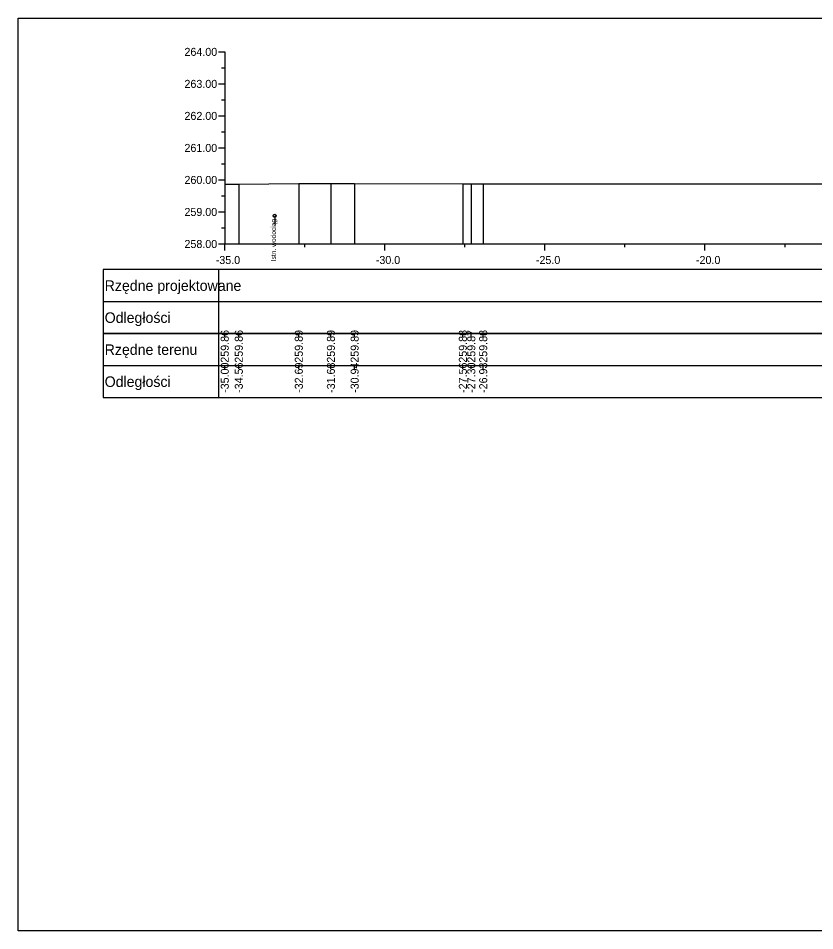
# Model space of a CAD drawing. Extents: x 6516023 to 6560129, y 5513077 to 5529206.
# Drawn here: x 6517724.51 to 6517749.39, y 5514551.66 to 5514580.16 of the extents above; entities that cross this region are included whole.
import ezdxf

# ---------------------------------------------------------------- set-up
doc = ezdxf.new("R2010")
doc.units = 0
for name, color, linetype in [('TOR_PRZEK_P-kable', 7, 'Continuous'), ('TOR_PRZEK_P-tabelka istniejace', 7, 'Continuous'), ('TOR_PRZEK_P-tabelka projektowane', 7, 'Continuous'), ('TOR_PRZEK_P-teren istniejacy', 7, 'Continuous'), ('TOR_PRZEK_P-uklad odniesienia', 7, 'Continuous'), ('TOR_RAMKI-ramka+tabelka 1', 7, 'Continuous')]:
    doc.layers.add(name, color=color, linetype=linetype)

msp = doc.modelspace()

# ---------------------------------------------------------------- linework, layer by layer
at = {"layer": 'TOR_PRZEK_P-kable'}
msp.add_line((6517732.524, 5514573.986), (6517732.524, 5514573.716), dxfattribs=at)
msp.add_circle((6517732.524, 5514573.986), 0.05, dxfattribs=at)
at = {"layer": 'TOR_PRZEK_P-tabelka istniejace'}
for p, q in [((6517727.163, 5514570.306), (6517727.163, 5514568.306)), ((6517730.763, 5514570.306), (6517730.763, 5514568.306)), ((6517730.963, 5514570.206), (6517730.963, 5514570.306)), ((6517731.402, 5514570.206), (6517731.402, 5514570.306)), ((6517733.276, 5514570.206), (6517733.276, 5514570.306)), ((6517734.279, 5514570.206), (6517734.279, 5514570.306)), ((6517735.021, 5514570.206), (6517735.021, 5514570.306)), ((6517738.4, 5514570.206), (6517738.4, 5514570.306)), ((6517738.665, 5514570.206), (6517738.665, 5514570.306)), ((6517739.036, 5514570.206), (6517739.036, 5514570.306)), ((6517727.163, 5514569.306), (6517810.963, 5514569.306)), ((6517730.963, 5514569.206), (6517730.963, 5514569.306)), ((6517731.402, 5514569.206), (6517731.402, 5514569.306)), ((6517733.276, 5514569.206), (6517733.276, 5514569.306)), ((6517734.279, 5514569.206), (6517734.279, 5514569.306)), ((6517735.021, 5514569.206), (6517735.021, 5514569.306)), ((6517738.4, 5514569.206), (6517738.4, 5514569.306)), ((6517738.665, 5514569.206), (6517738.665, 5514569.306)), ((6517739.036, 5514569.206), (6517739.036, 5514569.306))]:
    msp.add_line(p, q, dxfattribs=at)
for points in [[(6517730.963, 5514574.969), (6517730.963, 5514573.306), (6517730.963, 5514573.176), (6517730.963, 5514573.106)], [(6517731.402, 5514574.97), (6517731.402, 5514573.306), (6517731.402, 5514573.176), (6517731.402, 5514573.106)], [(6517733.276, 5514574.996), (6517733.276, 5514573.306), (6517733.276, 5514573.176), (6517733.276, 5514573.106)], [(6517734.279, 5514574.996), (6517734.279, 5514573.306), (6517734.279, 5514573.176), (6517734.279, 5514573.106)], [(6517735.021, 5514574.996), (6517735.021, 5514573.306), (6517735.021, 5514573.176), (6517735.021, 5514573.106)], [(6517738.4, 5514574.986), (6517738.4, 5514573.306), (6517738.4, 5514573.176), (6517738.4, 5514573.106)], [(6517738.665, 5514574.981), (6517738.665, 5514573.306), (6517738.665, 5514573.176), (6517738.665, 5514573.106)], [(6517739.036, 5514574.981), (6517739.036, 5514573.306), (6517739.036, 5514573.176), (6517739.036, 5514573.106)]]:
    msp.add_lwpolyline(points, dxfattribs=at)
msp.add_lwpolyline([(6517727.163, 5514570.306), (6517727.163, 5514568.306), (6517810.963, 5514568.306), (6517810.963, 5514570.306)], close=True, dxfattribs=at)
at = {"layer": 'TOR_PRZEK_P-tabelka projektowane'}
for p, q in [((6517727.163, 5514572.306), (6517727.163, 5514570.306)), ((6517730.763, 5514572.306), (6517730.763, 5514570.306)), ((6517727.163, 5514571.306), (6517810.963, 5514571.306))]:
    msp.add_line(p, q, dxfattribs=at)
msp.add_lwpolyline([(6517727.163, 5514572.306), (6517727.163, 5514570.306), (6517810.963, 5514570.306), (6517810.963, 5514572.306)], close=True, dxfattribs=at)
at = {"layer": 'TOR_PRZEK_P-teren istniejacy'}
msp.add_lwpolyline([(6517730.963, 5514574.969), (6517731.402, 5514574.97), (6517733.276, 5514574.996), (6517734.279, 5514574.996), (6517735.021, 5514574.996), (6517738.4, 5514574.986), (6517738.665, 5514574.981), (6517739.036, 5514574.981), (6517750.074, 5514574.98)], dxfattribs=at)
at = {"layer": 'TOR_PRZEK_P-uklad odniesienia'}
for p, q in [((6517730.763, 5514579.106), (6517730.963, 5514579.106)), ((6517730.963, 5514579.106), (6517730.963, 5514573.106)), ((6517730.863, 5514578.606), (6517730.963, 5514578.606)), ((6517730.763, 5514578.106), (6517730.963, 5514578.106)), ((6517730.863, 5514577.606), (6517730.963, 5514577.606)), ((6517730.763, 5514577.106), (6517730.963, 5514577.106)), ((6517730.863, 5514576.606), (6517730.963, 5514576.606)), ((6517730.763, 5514576.106), (6517730.963, 5514576.106)), ((6517730.863, 5514575.606), (6517730.963, 5514575.606)), ((6517730.763, 5514575.106), (6517730.963, 5514575.106)), ((6517730.863, 5514574.606), (6517730.963, 5514574.606)), ((6517730.763, 5514574.106), (6517730.963, 5514574.106)), ((6517730.863, 5514573.606), (6517730.963, 5514573.606)), ((6517730.763, 5514573.106), (6517730.963, 5514573.106)), ((6517730.963, 5514573.106), (6517810.963, 5514573.106)), ((6517730.963, 5514572.906), (6517730.963, 5514573.106)), ((6517733.463, 5514573.006), (6517733.463, 5514573.106)), ((6517735.963, 5514572.906), (6517735.963, 5514573.106)), ((6517738.463, 5514573.006), (6517738.463, 5514573.106)), ((6517740.963, 5514572.906), (6517740.963, 5514573.106)), ((6517743.463, 5514573.006), (6517743.463, 5514573.106)), ((6517745.963, 5514572.906), (6517745.963, 5514573.106)), ((6517748.463, 5514573.006), (6517748.463, 5514573.106))]:
    msp.add_line(p, q, dxfattribs=at)
at = {"layer": 'TOR_RAMKI-ramka+tabelka 1'}
msp.add_lwpolyline([(6517724.513, 5514580.156), (6517972.013, 5514580.156), (6517972.013, 5514551.656), (6517724.513, 5514551.656)], close=True, dxfattribs=at)

# ---------------------------------------------------------------- texts
at = {"layer": 'TOR_PRZEK_P-kable'}
msp.add_text('Istn. wodociąg', height=0.14999, rotation=90.0511, dxfattribs=at).set_placement((6517732.561, 5514572.566))
at = {"layer": 'TOR_PRZEK_P-tabelka istniejace'}
for s, p in [('259.86', (6517731.088, 5514569.398)), ('259.86', (6517731.527, 5514569.398)), ('259.89', (6517733.401, 5514569.398)), ('259.89', (6517734.404, 5514569.398)), ('259.89', (6517735.146, 5514569.398)), ('259.88', (6517738.525, 5514569.398)), ('259.87', (6517738.79, 5514569.398)), ('259.88', (6517739.161, 5514569.398)), ('-35.00', (6517731.088, 5514568.455)), ('-34.56', (6517731.527, 5514568.454)), ('-32.69', (6517733.401, 5514568.455)), ('-31.68', (6517734.404, 5514568.454)), ('-30.94', (6517735.146, 5514568.455)), ('-27.56', (6517738.525, 5514568.454)), ('-27.30', (6517738.79, 5514568.455)), ('-26.93', (6517739.161, 5514568.454))]:
    msp.add_text(s, height=0.25, rotation=90, dxfattribs=at).set_placement(p)
for s, p in [('Rzędne terenu', (6517727.213, 5514569.641)), ('Odległości', (6517727.213, 5514568.641))]:
    msp.add_text(s, height=0.33, dxfattribs=at).set_placement(p)
at = {"layer": 'TOR_PRZEK_P-tabelka projektowane'}
for s, p in [('Rzędne projektowane', (6517727.213, 5514571.641)), ('Odległości', (6517727.213, 5514570.641))]:
    msp.add_text(s, height=0.33, dxfattribs=at).set_placement(p)
at = {"layer": 'TOR_PRZEK_P-uklad odniesienia'}
for s, height, p in [('264.00', 0.25, (6517729.705, 5514578.981)), ('263.00', 0.25, (6517729.705, 5514577.981)), ('262.00', 0.25, (6517729.705, 5514576.981)), ('261.00', 0.25, (6517729.705, 5514575.981)), ('260.00', 0.25, (6517729.705, 5514574.981)), ('259.00', 0.25, (6517729.705, 5514573.981)), ('258.00', 0.25, (6517729.705, 5514572.981)), ('-', 0.0001, (6517730.963, 5514573.106)), ('-35.0', 0.25, (6517730.682, 5514572.481)), ('-30.0', 0.25, (6517735.682, 5514572.481)), ('-25.0', 0.25, (6517740.682, 5514572.481)), ('-20.0', 0.25, (6517745.682, 5514572.481))]:
    msp.add_text(s, height=height, dxfattribs=at).set_placement(p)

doc.saveas('drawing.dxf')
